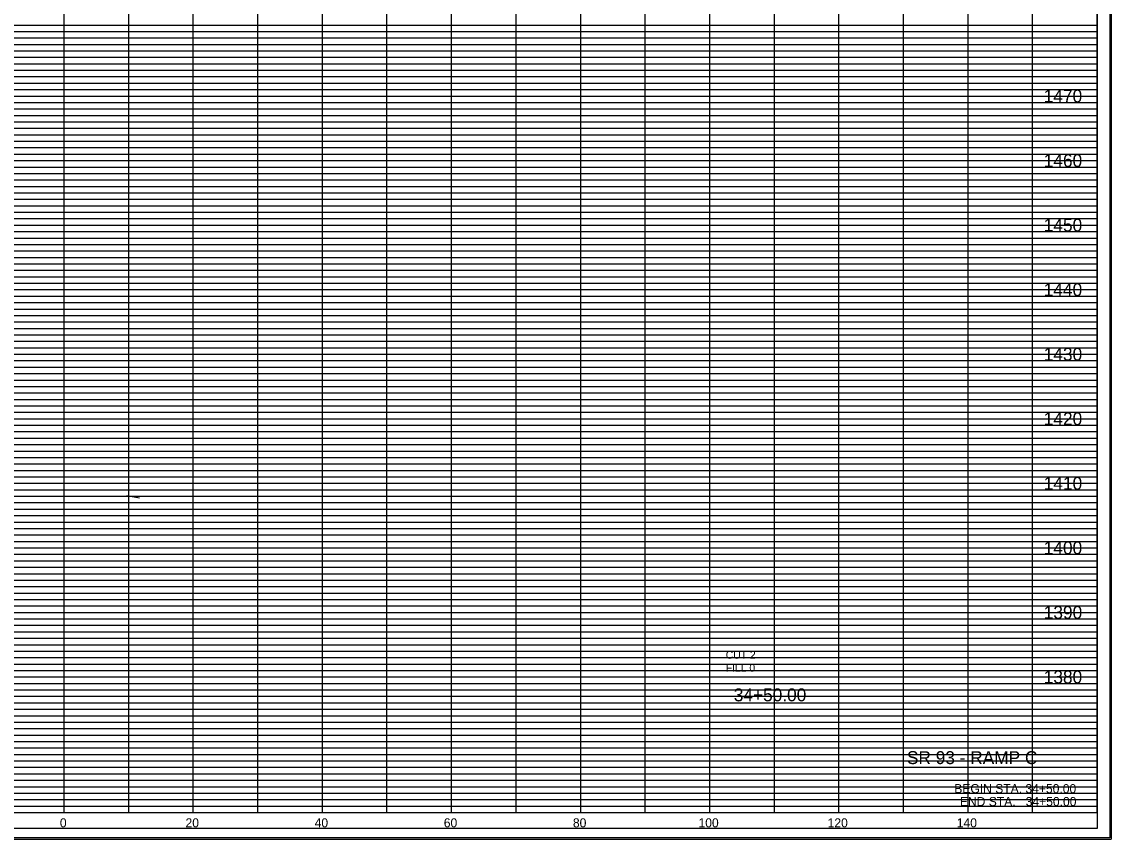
# Model space of a CAD drawing. Extents: x 980 to 2064, y 978 to 2267.
# Drawn here: x 1893.4 to 2062.2, y 1255.9 to 1382.5 of the extents above; entities that cross this region are included whole.
import ezdxf

# ---------------------------------------------------------------- set-up
doc = ezdxf.new("R2010")
doc.units = 0
for name, color, linetype in [('Default', 7, 'Continuous'), ('DESIGN - SHEET - Corner Text', 7, 'Continuous'), ('DESIGN - SHEET - Light Grid', 7, 'Continuous'), ('DESIGN - SHEET - Linework', 7, 'Continuous'), ('DESIGN - SHEET - Plot Shape', 7, 'Continuous'), ('DESIGN - TYPICAL - Finished Grade and Subgrade', 7, 'Continuous'), ('DESIGN - TYPICAL - Text', 7, 'Continuous')]:
    doc.layers.add(name, color=color, linetype=linetype)

# ---------------------------------------------------------------- blocks, each defined once
blk = doc.blocks.new('XSTSHT')
at = {"layer": 'DESIGN - SHEET - Light Grid'}
for p, q in [((8, 12.2), (16, 12.2)), ((16, 12.2), (24, 12.2)), ((24, 12.2), (32, 12.2)), ((8, 12.1), (16, 12.1)), ((16, 12.1), (24, 12.1)), ((24, 12.1), (32, 12.1)), ((8, 11.9), (16, 11.9)), ((16, 11.9), (24, 11.9)), ((24, 11.9), (32, 11.9)), ((8, 11.8), (16, 11.8)), ((8, 11.7), (16, 11.7)), ((16, 11.8), (24, 11.8)), ((16, 11.7), (24, 11.7)), ((24, 11.8), (32, 11.8)), ((24, 11.7), (32, 11.7)), ((8, 11.6), (16, 11.6)), ((8, 11.5), (16, 11.5)), ((16, 11.6), (24, 11.6)), ((16, 11.5), (24, 11.5)), ((24, 11.6), (32, 11.6)), ((24, 11.5), (32, 11.5)), ((8, 11.4), (16, 11.4)), ((16, 11.4), (24, 11.4)), ((24, 11.4), (32, 11.4)), ((8, 11.3), (16, 11.3)), ((8, 11.2), (16, 11.2)), ((16, 11.3), (24, 11.3)), ((16, 11.2), (24, 11.2)), ((24, 11.3), (32, 11.3)), ((24, 11.2), (32, 11.2)), ((8, 11.1), (16, 11.1)), ((16, 11.1), (24, 11.1)), ((24, 11.1), (32, 11.1)), ((8, 10.9), (16, 10.9)), ((8, 10.8), (16, 10.8)), ((16, 10.9), (24, 10.9)), ((16, 10.8), (24, 10.8)), ((24, 10.9), (32, 10.9)), ((24, 10.8), (32, 10.8)), ((8, 10.7), (16, 10.7)), ((16, 10.7), (24, 10.7)), ((24, 10.7), (32, 10.7)), ((8, 10.6), (16, 10.6)), ((8, 10.5), (16, 10.5)), ((16, 10.6), (24, 10.6)), ((16, 10.5), (24, 10.5)), ((24, 10.6), (32, 10.6)), ((24, 10.5), (32, 10.5)), ((8, 10.4), (16, 10.4)), ((8, 10.3), (16, 10.3)), ((16, 10.4), (24, 10.4)), ((16, 10.3), (24, 10.3)), ((24, 10.4), (32, 10.4)), ((24, 10.3), (32, 10.3)), ((8, 10.2), (16, 10.2)), ((16, 10.2), (24, 10.2)), ((24, 10.2), (32, 10.2)), ((8, 10.1), (16, 10.1)), ((16, 10.1), (24, 10.1)), ((24, 10.1), (32, 10.1)), ((8, 9.9), (16, 9.9)), ((8, 9.8), (16, 9.8)), ((16, 9.9), (24, 9.9)), ((16, 9.8), (24, 9.8)), ((24, 9.9), (32, 9.9)), ((24, 9.8), (32, 9.8)), ((8, 9.7), (16, 9.7)), ((16, 9.7), (24, 9.7)), ((24, 9.7), (32, 9.7)), ((8, 9.6), (16, 9.6)), ((8, 9.5), (16, 9.5)), ((16, 9.6), (24, 9.6)), ((16, 9.5), (24, 9.5)), ((24, 9.6), (32, 9.6)), ((24, 9.5), (32, 9.5)), ((8, 9.4), (16, 9.4)), ((8, 9.3), (16, 9.3)), ((16, 9.4), (24, 9.4)), ((16, 9.3), (24, 9.3)), ((24, 9.4), (32, 9.4)), ((24, 9.3), (32, 9.3)), ((8, 9.2), (16, 9.2)), ((16, 9.2), (24, 9.2)), ((24, 9.2), (32, 9.2)), ((8, 9.1), (16, 9.1)), ((16, 9.1), (24, 9.1)), ((24, 9.1), (32, 9.1)), ((8, 8.9), (16, 8.9)), ((8, 8.8), (16, 8.8)), ((16, 8.9), (24, 8.9)), ((16, 8.8), (24, 8.8)), ((24, 8.9), (32, 8.9)), ((24, 8.8), (32, 8.8)), ((8, 8.7), (16, 8.7)), ((16, 8.7), (24, 8.7)), ((24, 8.7), (32, 8.7)), ((8, 8.6), (16, 8.6)), ((8, 8.5), (16, 8.5)), ((16, 8.6), (24, 8.6)), ((16, 8.5), (24, 8.5)), ((24, 8.6), (32, 8.6)), ((24, 8.5), (32, 8.5)), ((8, 8.4), (16, 8.4)), ((8, 8.3), (16, 8.3)), ((16, 8.4), (24, 8.4)), ((16, 8.3), (24, 8.3)), ((24, 8.4), (32, 8.4)), ((24, 8.3), (32, 8.3)), ((8, 8.2), (16, 8.2)), ((8, 8.1), (16, 8.1)), ((16, 8.2), (24, 8.2)), ((16, 8.1), (24, 8.1)), ((24, 8.2), (32, 8.2)), ((24, 8.1), (32, 8.1)), ((8, 7.9), (16, 7.9)), ((8, 7.8), (16, 7.8)), ((16, 7.9), (24, 7.9)), ((16, 7.8), (24, 7.8)), ((24, 7.9), (32, 7.9)), ((24, 7.8), (32, 7.8)), ((8, 7.7), (16, 7.7)), ((8, 7.6), (16, 7.6)), ((16, 7.7), (24, 7.7)), ((16, 7.6), (24, 7.6)), ((24, 7.7), (32, 7.7)), ((24, 7.6), (32, 7.6)), ((8, 7.5), (16, 7.5)), ((16, 7.5), (24, 7.5)), ((24, 7.5), (32, 7.5)), ((8, 7.4), (16, 7.4)), ((8, 7.3), (16, 7.3)), ((16, 7.4), (24, 7.4)), ((16, 7.3), (24, 7.3)), ((24, 7.4), (32, 7.4)), ((24, 7.3), (32, 7.3)), ((8, 7.2), (16, 7.2)), ((8, 7.1), (16, 7.1)), ((16, 7.2), (24, 7.2)), ((16, 7.1), (24, 7.1)), ((24, 7.2), (32, 7.2)), ((24, 7.1), (32, 7.1)), ((8, 6.9), (16, 6.9)), ((8, 6.8), (16, 6.8)), ((16, 6.9), (24, 6.9)), ((16, 6.8), (24, 6.8)), ((24, 6.9), (32, 6.9)), ((24, 6.8), (32, 6.8)), ((8, 6.7), (16, 6.7)), ((8, 6.6), (16, 6.6)), ((16, 6.7), (24, 6.7)), ((16, 6.6), (24, 6.6)), ((24, 6.7), (32, 6.7)), ((24, 6.6), (32, 6.6)), ((8, 6.5), (16, 6.5)), ((16, 6.5), (24, 6.5)), ((24, 6.5), (32, 6.5)), ((8, 6.4), (16, 6.4)), ((8, 6.3), (16, 6.3)), ((16, 6.4), (24, 6.4)), ((16, 6.3), (24, 6.3)), ((24, 6.4), (32, 6.4)), ((24, 6.3), (32, 6.3)), ((8, 6.2), (16, 6.2)), ((8, 6.1), (16, 6.1)), ((16, 6.2), (24, 6.2)), ((16, 6.1), (24, 6.1)), ((24, 6.2), (32, 6.2)), ((24, 6.1), (32, 6.1)), ((8, 5.9), (16, 5.9)), ((8, 5.8), (16, 5.8)), ((16, 5.9), (24, 5.9)), ((16, 5.8), (24, 5.8)), ((24, 5.9), (32, 5.9)), ((24, 5.8), (32, 5.8)), ((8, 5.7), (16, 5.7)), ((8, 5.6), (16, 5.6)), ((16, 5.7), (24, 5.7)), ((16, 5.6), (24, 5.6)), ((24, 5.7), (32, 5.7)), ((24, 5.6), (32, 5.6)), ((8, 5.5), (16, 5.5)), ((8, 5.4), (16, 5.4)), ((16, 5.5), (24, 5.5)), ((16, 5.4), (24, 5.4)), ((24, 5.5), (32, 5.5)), ((24, 5.4), (32, 5.4)), ((8, 5.3), (16, 5.3)), ((16, 5.3), (24, 5.3)), ((24, 5.3), (32, 5.3)), ((8, 5.2), (16, 5.2)), ((8, 5.1), (16, 5.1)), ((16, 5.2), (24, 5.2)), ((16, 5.1), (24, 5.1)), ((24, 5.2), (32, 5.2)), ((24, 5.1), (32, 5.1)), ((8, 4.9), (16, 4.9)), ((16, 4.9), (24, 4.9)), ((24, 4.9), (32, 4.9)), ((8, 4.8), (16, 4.8)), ((16, 4.8), (24, 4.8)), ((24, 4.8), (32, 4.8)), ((8, 4.7), (16, 4.7)), ((8, 4.6), (16, 4.6)), ((16, 4.7), (24, 4.7)), ((16, 4.6), (24, 4.6)), ((24, 4.7), (32, 4.7)), ((24, 4.6), (32, 4.6)), ((8, 4.5), (16, 4.5)), ((8, 4.4), (16, 4.4)), ((16, 4.5), (24, 4.5)), ((16, 4.4), (24, 4.4)), ((24, 4.5), (32, 4.5)), ((24, 4.4), (32, 4.4)), ((8, 4.3), (16, 4.3)), ((16, 4.3), (24, 4.3)), ((24, 4.3), (32, 4.3)), ((8, 4.2), (16, 4.2)), ((8, 4.1), (16, 4.1)), ((16, 4.2), (24, 4.2)), ((16, 4.1), (24, 4.1)), ((24, 4.2), (32, 4.2)), ((24, 4.1), (32, 4.1)), ((8, 3.9), (16, 3.9)), ((16, 3.9), (24, 3.9)), ((24, 3.9), (32, 3.9)), ((8, 3.8), (16, 3.8)), ((16, 3.8), (24, 3.8)), ((24, 3.8), (32, 3.8)), ((8, 3.7), (16, 3.7)), ((8, 3.6), (16, 3.6)), ((16, 3.7), (24, 3.7)), ((16, 3.6), (24, 3.6)), ((24, 3.7), (32, 3.7)), ((24, 3.6), (32, 3.6)), ((8, 3.5), (16, 3.5)), ((8, 3.4), (16, 3.4)), ((16, 3.5), (24, 3.5)), ((16, 3.4), (24, 3.4)), ((24, 3.5), (32, 3.5)), ((24, 3.4), (32, 3.4)), ((8, 3.3), (16, 3.3)), ((16, 3.3), (24, 3.3)), ((24, 3.3), (32, 3.3)), ((8, 3.2), (16, 3.2)), ((8, 3.1), (16, 3.1)), ((16, 3.2), (24, 3.2)), ((16, 3.1), (24, 3.1)), ((24, 3.2), (32, 3.2)), ((24, 3.1), (32, 3.1)), ((8, 2.9), (16, 2.9)), ((16, 2.9), (24, 2.9)), ((24, 2.9), (32, 2.9)), ((8, 2.8), (16, 2.8)), ((8, 2.7), (16, 2.7)), ((16, 2.8), (24, 2.8)), ((16, 2.7), (24, 2.7)), ((24, 2.8), (32, 2.8)), ((24, 2.7), (32, 2.7)), ((8, 2.6), (16, 2.6)), ((16, 2.6), (24, 2.6)), ((24, 2.6), (32, 2.6)), ((8, 2.5), (16, 2.5)), ((8, 2.4), (16, 2.4)), ((16, 2.5), (24, 2.5)), ((16, 2.4), (24, 2.4)), ((24, 2.5), (32, 2.5)), ((24, 2.4), (32, 2.4)), ((8, 2.3), (16, 2.3)), ((8, 2.2), (16, 2.2)), ((16, 2.3), (24, 2.3)), ((16, 2.2), (24, 2.2)), ((24, 2.3), (32, 2.3)), ((24, 2.2), (32, 2.2)), ((8, 2.1), (16, 2.1)), ((16, 2.1), (24, 2.1)), ((24, 2.1), (32, 2.1)), ((8, 1.9), (16, 1.9)), ((16, 1.9), (24, 1.9)), ((24, 1.9), (32, 1.9)), ((8, 1.8), (16, 1.8)), ((8, 1.7), (16, 1.7)), ((16, 1.8), (24, 1.8)), ((16, 1.7), (24, 1.7)), ((24, 1.8), (32, 1.8)), ((24, 1.7), (32, 1.7)), ((8, 1.6), (16, 1.6)), ((16, 1.6), (24, 1.6)), ((24, 1.6), (32, 1.6)), ((8, 1.5), (16, 1.5)), ((8, 1.4), (16, 1.4)), ((16, 1.5), (24, 1.5)), ((16, 1.4), (24, 1.4)), ((24, 1.5), (32, 1.5)), ((24, 1.4), (32, 1.4)), ((8, 1.3), (16, 1.3)), ((8, 1.2), (16, 1.2)), ((16, 1.3), (24, 1.3)), ((16, 1.2), (24, 1.2)), ((24, 1.3), (32, 1.3)), ((24, 1.2), (32, 1.2)), ((8, 1.1), (16, 1.1)), ((16, 1.1), (24, 1.1)), ((24, 1.1), (32, 1.1)), ((8, 0.9), (16, 0.9)), ((16, 0.9), (24, 0.9)), ((24, 0.9), (32, 0.9)), ((8, 0.8), (16, 0.8)), ((8, 0.7), (16, 0.7)), ((16, 0.8), (24, 0.8)), ((16, 0.7), (24, 0.7)), ((24, 0.8), (32, 0.8)), ((24, 0.7), (32, 0.7)), ((8, 0.6), (16, 0.6)), ((16, 0.6), (24, 0.6)), ((24, 0.6), (32, 0.6)), ((8, 0.5), (16, 0.5)), ((8, 0.4), (16, 0.4)), ((16, 0.5), (24, 0.5)), ((16, 0.4), (24, 0.4)), ((24, 0.5), (32, 0.5)), ((24, 0.4), (32, 0.4)), ((8, 0.3), (16, 0.3)), ((8, 0.2), (16, 0.2)), ((16, 0.3), (24, 0.3)), ((16, 0.2), (24, 0.2)), ((24, 0.3), (32, 0.3)), ((24, 0.2), (32, 0.2)), ((8, 0.1), (16, 0.1)), ((16, 0.1), (24, 0.1)), ((24, 0.1), (32, 0.1))]:
    blk.add_line(p, q, dxfattribs=at)
at = {"layer": 'DESIGN - SHEET - Linework'}
for p, q in [((32.217, 21.414), (32.217, -0.414)), ((16, 0), (16, 21)), ((17, 0), (17, 21)), ((18, 0), (18, 21)), ((19, 0), (19, 21)), ((20, 0), (20, 21)), ((21, 0), (21, 21)), ((22, 0), (22, 21)), ((23, 0), (23, 21)), ((24, 0), (24, 21)), ((25, 0), (25, 21)), ((26, 0), (26, 21)), ((27, 0), (27, 21)), ((28, 0), (28, 20)), ((29, 0), (29, 20)), ((30, 0), (30, 20)), ((31, 0), (31, 20)), ((0, 12), (32, 12)), ((0, 11), (32, 11)), ((0, 10), (32, 10)), ((0, 9), (32, 9)), ((0, 8), (32, 8)), ((0, 7), (32, 7)), ((0, 6), (32, 6)), ((0, 5), (32, 5)), ((0, 4), (32, 4)), ((0, 3), (32, 3)), ((0, 2), (32, 2)), ((0, 1), (32, 1)), ((-1.823, -0.414), (32.217, -0.414))]:
    blk.add_line(p, q, dxfattribs=at)
blk.add_lwpolyline([(0, 21), (0, 0), (32, 0), (32, 21), (0, 21)], dxfattribs=at)
at = {"layer": 'DESIGN - SHEET - Plot Shape'}
for points in [[(-1.803, 21.394), (32.197, 21.394), (32.197, -0.394), (-1.803, -0.394)], [(-0.85, 21), (32, 21), (32, -0.25), (-0.85, -0.25)]]:
    blk.add_lwpolyline(points, close=True, dxfattribs=at)

msp = doc.modelspace()

# ---------------------------------------------------------------- linework, layer by layer
at = {"layer": 'DESIGN - TYPICAL - Finished Grade and Subgrade'}
msp.add_line((1909.71, 1309.11), (1911.68, 1308.74), dxfattribs=at)

# ---------------------------------------------------------------- block references
at = {"layer": 'Default', "xscale": 10, "yscale": 10}
msp.add_blockref('XSTSHT', (1740, 1260), dxfattribs=at)

# ---------------------------------------------------------------- texts
at = {"layer": 'Default'}
for s, height, p in [('     1470     ', 2, (2048.01, 1370)), ('     1460     ', 2, (2048.01, 1360)), ('     1450     ', 2, (2048.01, 1350)), ('     1440     ', 2, (2048.01, 1340)), ('     1430     ', 2, (2048.01, 1330)), ('     1420     ', 2, (2048.01, 1320)), ('     1410     ', 2, (2048.01, 1310)), ('     1400     ', 2, (2048.01, 1300)), ('     1390     ', 2, (2048.01, 1290)), ('     1380     ', 2, (2048.01, 1280)), ('     34+50.00     ', 2, (2000, 1277.22)), ('     0     ', 1.4, (1896.74, 1257.7)), ('     0     ', 1.4, (1896.74, 1257.7)), ('     20     ', 1.4, (1916.2, 1257.7)), ('     40     ', 1.4, (1936.2, 1257.7)), ('     60     ', 1.4, (1956.2, 1257.7)), ('     80     ', 1.4, (1976.2, 1257.7)), ('     100     ', 1.4, (1995.65, 1257.7)), ('     120     ', 1.4, (2015.65, 1257.7)), ('     140     ', 1.4, (2035.65, 1257.7))]:
    msp.add_text(s, height=height, dxfattribs=at).set_placement(p)
at = {"layer": 'DESIGN - SHEET - Corner Text'}
for s, height, p in [('SR 93 - RAMP C', 2, (2030.53, 1267.5)), ('BEGIN STA. 34+50.00', 1.4, (2037.86, 1263)), ('END STA.   34+50.00', 1.4, (2038.73, 1261))]:
    msp.add_text(s, height=height, dxfattribs=at).set_placement(p)
at = {"layer": 'DESIGN - TYPICAL - Text'}
for s, p in [('CUT 2', (2002.47, 1283.82)), ('FILL 0', (2002.47, 1281.82))]:
    msp.add_text(s, height=1.2, dxfattribs=at).set_placement(p)

doc.saveas('drawing.dxf')
